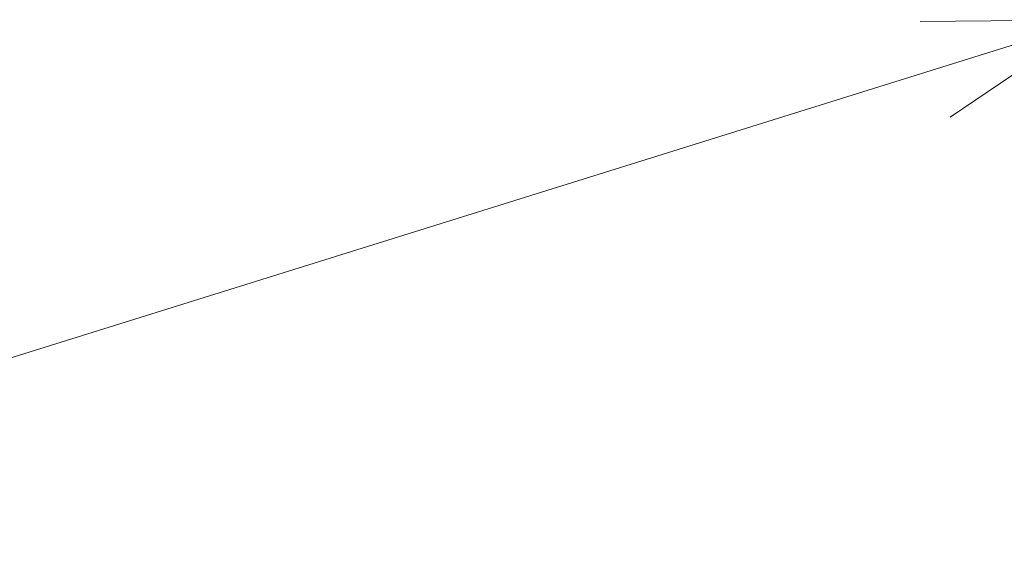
# Model space of a CAD drawing. Header units: millimetres. Extents: x -4738 to 65662, y -68080 to 6847.
# Tile 934 of 1056: x 23345 to 24231, y 3631 to 4109. Entities that reach past the tile are written whole.
import ezdxf

# ---------------------------------------------------------------- set-up
doc = ezdxf.new("R2010")
doc.units = ezdxf.units.MM
doc.layers.add('COTAS_P', color=1, linetype='Continuous', lineweight=0)
doc.dimstyles.new('R19_100', dxfattribs={"dimtxt": 250, "dimasz": 150, "dimexe": 150, "dimexo": 80, "dimgap": 100, "dimtad": 1, "dimtih": 1, "dimtoh": 1, "dimdsep": 46, "dimcen": 0.09, "dimadec": 0, "dimazin": 0, "dimtfac": 1, "dimtdec": 4, "dimtofl": 0, "dimtmove": 0, "dimatfit": 3, "dimfxl": 1, "dimtolj": 1, "dimtzin": 0, "dimarcsym": 0})

# ---------------------------------------------------------------- blocks, each defined once
blk = doc.blocks.new('DIM_R30_4')
at = {"layer": 'COTAS_P'}
for p, q in [((15248.37, 1279.09), (24311.82, 4109.09)), ((24311.82, 4109.09), (24155.23, 4107.34)), ((24311.82, 4109.09), (24182.05, 4021.43)), ((24580.07, 3250), (24311.82, 4109.09)), ((15248.37, 1279.09), (15378.14, 1366.76)), ((15248.37, 1279.09), (15404.97, 1280.85)), ((15516.62, 420), (15248.37, 1279.09))]:
    blk.add_line(p, q, dxfattribs=at)
blk.add_text('9495 P', height=250, rotation=17.34062, dxfattribs=at).set_placement((19750.29, 2789.55))

msp = doc.modelspace()

# ---------------------------------------------------------------- dimensions: what is measured, and where the dimension line sits
at = {"layer": 'COTAS_P'}
dim = msp.add_aligned_dim(p1=(15516.618, 420), p2=(24580.067, 3250), distance=900, text='<> P', dimstyle='R19_100', dxfattribs=at)
dim.commit()
dim.dimension.update_dxf_attribs({"geometry": 'DIM_R30_4', "text_midpoint": (19780.096, 2694.095)})

doc.saveas('drawing.dxf')
